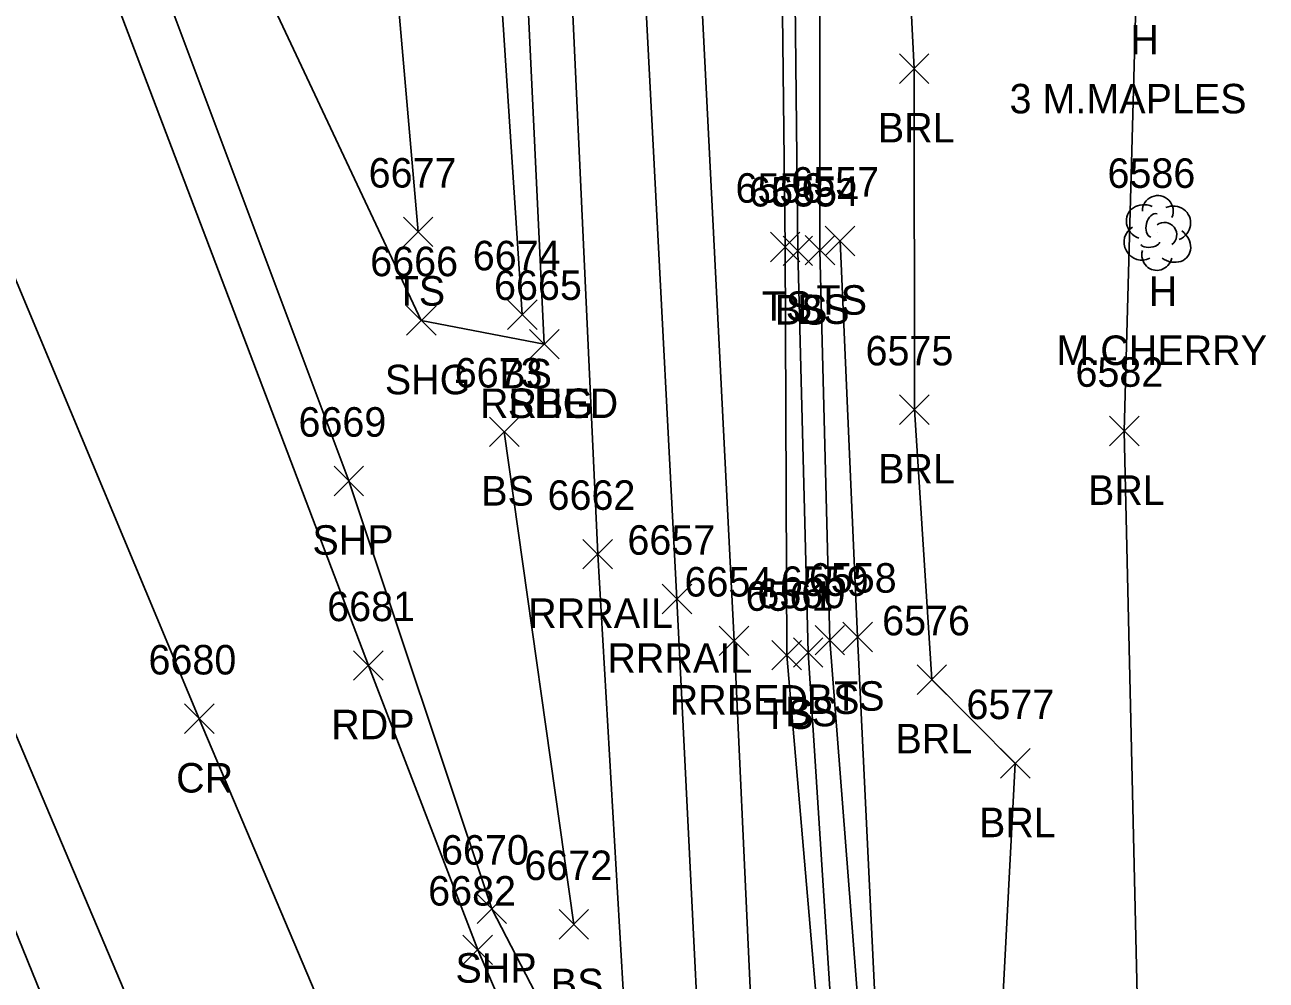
# Model space of a CAD drawing. Extents: x 1769141 to 1770911, y 735471 to 741449.
# Drawn here: x 1770130.8 to 1770214.9, y 740932 to 740996.7 of the extents above; entities that cross this region are included whole.
import ezdxf

# ---------------------------------------------------------------- set-up
doc = ezdxf.new("R2010")
doc.units = 0
for name, color, linetype in [('L_A', 7, 'Continuous'), ('L_C', 7, 'Continuous'), ('L_I', 7, 'Continuous'), ('L_TIC', 7, 'Continuous'), ('LABL', 7, 'Continuous'), ('LELB', 7, 'Continuous'), ('LTD', 7, 'Continuous'), ('P_A', 7, 'Continuous'), ('P_I', 7, 'Continuous'), ('P_TIC', 7, 'Continuous'), ('PET', 7, 'Continuous'), ('PRC', 7, 'Continuous'), ('PSP', 7, 'Continuous'), ('PSU', 7, 'Continuous'), ('R_A', 7, 'Continuous'), ('R_I', 7, 'Continuous'), ('R_TIC', 7, 'Continuous'), ('RR', 7, 'Continuous'), ('RRB', 7, 'Continuous')]:
    doc.layers.add(name, color=color, linetype=linetype)

msp = doc.modelspace()

# ---------------------------------------------------------------- linework, layer by layer
at = {"layer": 'L_TIC'}
for points in [[(1770190.049, 740992.737), (1770192.049, 740994.737)], [(1770192.049, 740992.737), (1770190.049, 740994.737)], [(1770156.452, 740981.68), (1770158.452, 740983.68)], [(1770158.452, 740981.68), (1770156.452, 740983.68)], [(1770185.031, 740981.065), (1770187.031, 740983.065)], [(1770187.031, 740981.065), (1770185.031, 740983.065)], [(1770181.311, 740980.654), (1770183.311, 740982.654)], [(1770183.311, 740980.654), (1770181.311, 740982.654)], [(1770182.167, 740980.398), (1770184.167, 740982.398)], [(1770184.167, 740980.398), (1770182.167, 740982.398)], [(1770183.667, 740980.442), (1770185.667, 740982.442)], [(1770185.667, 740980.442), (1770183.667, 740982.442)], [(1770163.505, 740976.074), (1770165.505, 740978.074)], [(1770165.505, 740976.074), (1770163.505, 740978.074)], [(1770190.062, 740969.633), (1770192.062, 740971.633)], [(1770192.062, 740969.633), (1770190.062, 740971.633)], [(1770162.284, 740968.132), (1770164.284, 740970.132)], [(1770164.284, 740968.132), (1770162.284, 740970.132)], [(1770204.279, 740968.182), (1770206.279, 740970.182)], [(1770206.279, 740968.182), (1770204.279, 740970.182)], [(1770184.335, 740954.014), (1770186.335, 740956.014)], [(1770186.335, 740954.014), (1770184.335, 740956.014)], [(1770186.219, 740954.233), (1770188.219, 740956.233)], [(1770188.219, 740954.233), (1770186.219, 740956.233)], [(1770182.867, 740953.181), (1770184.867, 740955.181)], [(1770184.867, 740953.181), (1770182.867, 740955.181)], [(1770181.416, 740953.004), (1770183.416, 740955.004)], [(1770183.416, 740953.004), (1770181.416, 740955.004)], [(1770191.241, 740951.343), (1770193.241, 740953.343)], [(1770193.241, 740951.343), (1770191.241, 740953.343)], [(1770196.895, 740945.665), (1770198.895, 740947.665)], [(1770198.895, 740945.665), (1770196.895, 740947.665)], [(1770167.001, 740934.761), (1770169.001, 740936.761)], [(1770169.001, 740934.761), (1770167.001, 740936.761)]]:
    msp.add_lwpolyline(points, dxfattribs=at)
at = {"layer": 'LABL'}
msp.add_lwpolyline([(1770189.67, 741020.979), (1770191.049, 740993.737), (1770191.062, 740970.633), (1770192.241, 740952.343), (1770197.895, 740946.665), (1770196.82, 740926.356), (1770206.325, 740923.12), (1770205.279, 740969.182), (1770206.811, 741025.363)], dxfattribs=at)
at = {"layer": 'LELB'}
for points in [[(1770164.505, 740977.074), (1770161.724, 741019.456)], [(1770181.875, 741019.209), (1770182.311, 740981.654), (1770182.416, 740954.004), (1770185.274, 740920.825)], [(1770182.757, 741019.406), (1770183.167, 740981.398), (1770183.867, 740954.181), (1770186.032, 740920.504), (1770186.477, 740917.934)], [(1770184.641, 741019.524), (1770184.667, 740981.442), (1770185.335, 740955.014), (1770188.154, 740918.68), (1770186.477, 740917.934)], [(1770154.499, 741016.732), (1770157.452, 740982.68)], [(1770186.031, 740982.065), (1770187.219, 740955.233), (1770189.021, 740917.781), (1770186.491, 740917.017)], [(1770168.001, 740935.761), (1770163.284, 740969.132)]]:
    msp.add_lwpolyline(points, dxfattribs=at)
at = {"layer": 'LTD'}
msp.add_line((1770207.504, 740982.658), (1770207.504, 740982.658), dxfattribs=at)
msp.add_line((1770207.504, 740982.658), (1770207.504, 740982.658), dxfattribs=at)
msp.add_arc((1770207.551, 740984.092), 1.047, 335.52715, 180.95627, dxfattribs=at)
for centre, major_axis, ratio, start_param, end_param in [((1770206.713, 740983.325), (1.21, -0.512), 0.895232, 1.570796, 4.712389), ((1770208.546, 740983.242), (-1.141, -0.483), 0.949671, 1.570796, 4.712389), ((1770207.296, 740983.117), (-0.208, -0.792), 0.645439, 3.141593, 6.283185), ((1770206.421, 740981.95), (0.584, -1.042), 0.959034, 3.141593, 6.283185), ((1770208.004, 740982.492), (-0.5, 0.667), 0.989748, 3.141593, 6.283185), ((1770208.505, 740981.825), (-1.09, 0.792), 0.841452, 1.570796, 4.712389), ((1770207.505, 740981.158), (0.265, 1.061), 0.942809, 1.570796, 4.712389), ((1770207.046, 740981.908), (-0.625, -0.083), 0.423636, 0, 3.141593)]:
    msp.add_ellipse(centre, major_axis=major_axis, ratio=ratio, start_param=start_param, end_param=end_param, dxfattribs=at)
at = {"layer": 'P_TIC'}
for points in [[(1770156.662, 740975.674), (1770158.662, 740977.674)], [(1770158.662, 740975.674), (1770156.662, 740977.674)], [(1770164.993, 740974.066), (1770166.993, 740976.066)], [(1770166.993, 740974.066), (1770164.993, 740976.066)], [(1770151.754, 740964.802), (1770153.754, 740966.802)], [(1770153.754, 740964.802), (1770151.754, 740966.802)], [(1770153.078, 740952.303), (1770155.078, 740954.303)], [(1770155.078, 740952.303), (1770153.078, 740954.303)], [(1770141.627, 740948.691), (1770143.627, 740950.691)], [(1770143.627, 740948.691), (1770141.627, 740950.691)], [(1770161.443, 740935.808), (1770163.443, 740937.808)], [(1770163.443, 740935.808), (1770161.443, 740937.808)], [(1770160.485, 740933.033), (1770162.485, 740935.033)], [(1770162.485, 740933.033), (1770160.485, 740935.033)]]:
    msp.add_lwpolyline(points, dxfattribs=at)
at = {"layer": 'PET'}
for points in [[(1770133.589, 741007.281), (1770154.078, 740953.303)], [(1770174.637, 740844.509), (1770161.251, 740875.414), (1770142.222, 740920.231), (1770125.97, 740958.541), (1770110.215, 740993.624)], [(1770154.078, 740953.303), (1770161.485, 740934.033), (1770171.349, 740911.226)]]:
    msp.add_lwpolyline(points, dxfattribs=at)
at = {"layer": 'PRC'}
msp.add_lwpolyline([(1770122.295, 740998.277), (1770142.627, 740949.691), (1770162.417, 740902.968), (1770173.092, 740877.577)], dxfattribs=at)
at = {"layer": 'PSP'}
for points in [[(1770138.321, 741004.307), (1770152.754, 740965.802), (1770162.443, 740936.808), (1770170.976, 740920.324)], [(1770173.622, 740828.009), (1770159.551, 740871.467), (1770138.98, 740913.612), (1770122.972, 740952.994), (1770105.484, 740991.933)]]:
    msp.add_lwpolyline(points, dxfattribs=at)
at = {"layer": 'PSU'}
msp.add_lwpolyline([(1770165.993, 740975.066), (1770157.662, 740976.674), (1770143.772, 741006.209)], dxfattribs=at)
at = {"layer": 'R_TIC'}
for points in [[(1770164.993, 740974.066), (1770166.993, 740976.066)], [(1770166.993, 740974.066), (1770164.993, 740976.066)], [(1770168.617, 740959.845), (1770170.617, 740961.845)], [(1770170.617, 740959.845), (1770168.617, 740961.845)], [(1770173.979, 740956.803), (1770175.979, 740958.803)], [(1770175.979, 740956.803), (1770173.979, 740958.803)], [(1770177.846, 740953.971), (1770179.846, 740955.971)], [(1770179.846, 740953.971), (1770177.846, 740955.971)]]:
    msp.add_lwpolyline(points, dxfattribs=at)
at = {"layer": 'RR'}
for points in [[(1770171.76, 741019.338), (1770174.979, 740957.803), (1770177.526, 740906.475)], [(1770171.997, 740920.056), (1770169.617, 740960.845), (1770166.941, 741018.906)]]:
    msp.add_lwpolyline(points, dxfattribs=at)
at = {"layer": 'RRB'}
for points in [[(1770163.882, 741019.323), (1770165.993, 740975.066)], [(1770180.895, 740910.895), (1770178.846, 740954.971), (1770175.612, 741019.222)]]:
    msp.add_lwpolyline(points, dxfattribs=at)

# ---------------------------------------------------------------- texts
at = {"layer": 'L_A'}
for s, p in [('H', (1770205.7, 740994.706)), ('BRL', (1770188.592, 740988.737)), ('TS', (1770155.862, 740977.68)), ('H', (1770206.937, 740977.658)), ('TS', (1770180.72, 740976.654)), ('TS', (1770184.44, 740977.065)), ('BS', (1770181.607, 740976.398)), ('BS', (1770183.108, 740976.442)), ('BS', (1770162.946, 740972.074)), ('BRL', (1770188.605, 740965.633)), ('BS', (1770161.725, 740964.132)), ('BRL', (1770202.822, 740964.182)), ('BS', (1770183.776, 740950.014)), ('TS', (1770185.628, 740950.233)), ('TS', (1770180.825, 740949.004)), ('BS', (1770182.308, 740949.181)), ('BRL', (1770189.784, 740947.343)), ('BRL', (1770195.438, 740941.665)), ('BS', (1770166.442, 740930.761))]:
    msp.add_text(s, height=2, dxfattribs=at).set_placement(p)
at = {"layer": 'L_C'}
for s, p in [('3 M.MAPLES', (1770197.511, 740990.706)), ('M.CHERRY', (1770200.685, 740973.658))]:
    msp.add_text(s, height=2, dxfattribs=at).set_placement(p)
at = {"layer": 'L_I'}
for s, p in [('6677', (1770154.098, 740985.68)), ('6557', (1770182.724, 740985.065)), ('6586', (1770204.142, 740985.658)), ('6556', (1770178.949, 740984.654)), ('6555', (1770179.859, 740984.398)), ('6554', (1770181.36, 740984.442)), ('6674', (1770161.15, 740980.074)), ('6575', (1770187.755, 740973.633)), ('6673', (1770159.929, 740972.132)), ('6582', (1770201.972, 740972.182)), ('6558', (1770183.912, 740958.233)), ('6559', (1770182.02, 740958.014)), ('6561', (1770179.629, 740957.004)), ('6560', (1770180.426, 740957.181)), ('6576', (1770188.879, 740955.343)), ('6577', (1770194.588, 740949.665)), ('6672', (1770164.647, 740938.761))]:
    msp.add_text(s, height=2, dxfattribs=at).set_placement(p)
at = {"layer": 'P_A'}
for s, p in [('SHG', (1770155.197, 740971.674)), ('SHG', (1770163.528, 740970.066)), ('SHP', (1770150.29, 740960.802)), ('RDP', (1770151.566, 740948.303)), ('CR', (1770141.06, 740944.691)), ('SHP', (1770159.978, 740931.808))]:
    msp.add_text(s, height=2, dxfattribs=at).set_placement(p)
at = {"layer": 'P_I'}
for s, p in [('6666', (1770154.205, 740979.674)), ('6665', (1770162.591, 740978.066)), ('6669', (1770149.345, 740968.802)), ('6681', (1770151.291, 740956.303)), ('6680', (1770139.186, 740952.691)), ('6670', (1770159.002, 740939.808)), ('6682', (1770158.13, 740937.033))]:
    msp.add_text(s, height=2, dxfattribs=at).set_placement(p)
at = {"layer": 'R_A'}
for s, p in [('RRBED', (1770161.638, 740970.066)), ('RRRAIL', (1770164.909, 740955.845)), ('RRRAIL', (1770170.271, 740952.803)), ('RRBED', (1770174.492, 740949.971))]:
    msp.add_text(s, height=2, dxfattribs=at).set_placement(p)
at = {"layer": 'R_I'}
for s, p in [('6665', (1770162.591, 740978.066)), ('6662', (1770166.216, 740963.845)), ('6657', (1770171.625, 740960.803)), ('6654', (1770175.492, 740957.971))]:
    msp.add_text(s, height=2, dxfattribs=at).set_placement(p)

doc.saveas('drawing.dxf')
